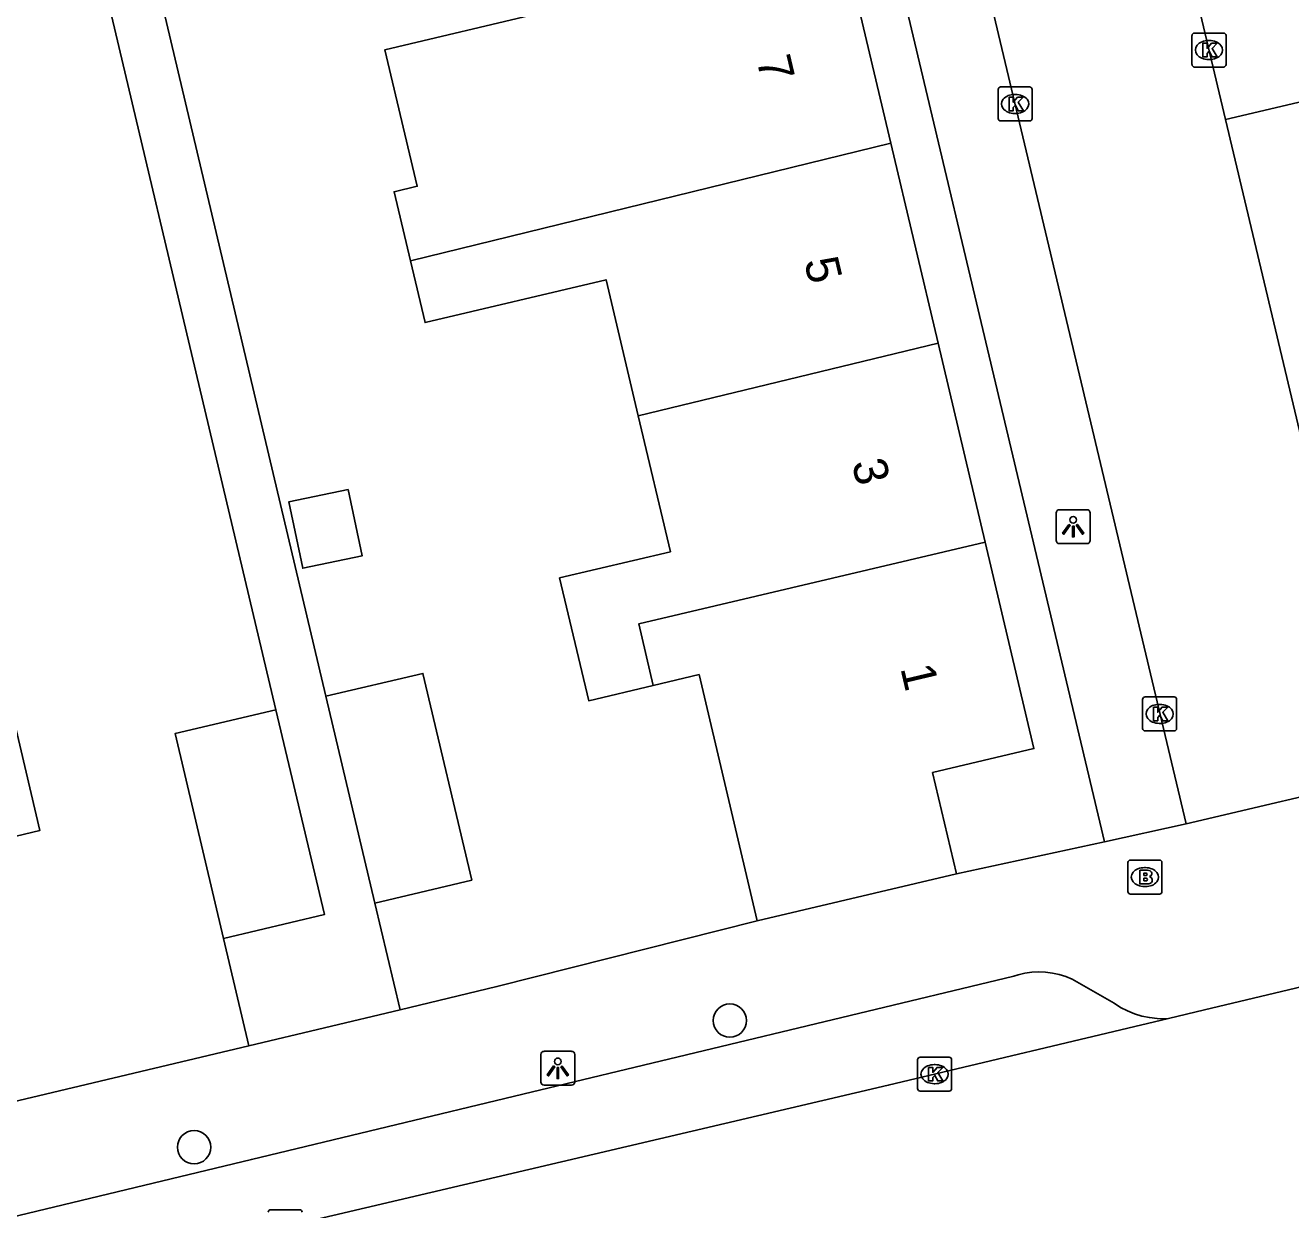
# Model space of a CAD drawing. Extents: x 158038 to 159242, y 380133 to 381214.
# Drawn here: x 158430.88 to 158468.09, y 380670.9 to 380705.71 of the extents above; entities that cross this region are included whole.
import ezdxf

# ---------------------------------------------------------------- set-up
doc = ezdxf.new("R2010")
doc.units = 0
for name, color, linetype in [('IMGEO_Boom', 7, 'Continuous'), ('IMGEO_Brandkraan', 7, 'Continuous'), ('IMGEO_Kolk', 7, 'Continuous'), ('IMGEO_Lichtpunt', 7, 'Continuous'), ('IMGEO_Muur', 7, 'Continuous'), ('IMGEO_Pand', 7, 'Continuous'), ('IMGEO_Pand_nummerreeks', 7, 'Continuous'), ('IMGEO_Rijbaan_lokaal_gesloten', 7, 'Continuous'), ('IMGEO_Rijbaan_lokaal_open', 7, 'Continuous'), ('IMGEO_Voetpad_open', 7, 'Continuous')]:
    doc.layers.add(name, color=color, linetype=linetype)

msp = doc.modelspace()

# ---------------------------------------------------------------- linework, layer by layer
at = {"layer": 'IMGEO_Boom'}
for centre in [(158451.6, 380676.454), (158435.846, 380672.732)]:
    msp.add_circle(centre, 0.489, dxfattribs=at)
at = {"layer": 'IMGEO_Brandkraan'}
for p, q in [((158463.305, 380680.246), (158463.305, 380681.098)), ((158463.38, 380681.172), (158464.232, 380681.172)), ((158463.793, 380680.952), (158463.818, 380680.952)), ((158464.306, 380681.098), (158464.306, 380680.246)), ((158464.232, 380680.172), (158463.38, 380680.172)), ((158463.816, 380680.392), (158463.791, 380680.392))]:
    msp.add_line(p, q, dxfattribs=at)
for points in [[(158463.305, 380680.246), (158463.305, 380681.098)], [(158463.38, 380681.172), (158464.232, 380681.172)], [(158464.306, 380681.098), (158464.306, 380680.246)], [(158463.653, 380680.872), (158463.653, 380680.472), (158463.866, 380680.472)], [(158463.884, 380680.872), (158463.653, 380680.872)], [(158463.832, 380680.791), (158463.778, 380680.791), (158463.778, 380680.715)], [(158463.778, 380680.715), (158463.831, 380680.715)], [(158463.84, 380680.639), (158463.778, 380680.639), (158463.778, 380680.558)], [(158463.778, 380680.558), (158463.84, 380680.558)], [(158464.232, 380680.172), (158463.38, 380680.172)]]:
    msp.add_lwpolyline(points, dxfattribs=at)
for centre, radius, start, end in [((158463.382, 380681.096), 0.0765, 91.552, 178.448), ((158463.382, 380681.096), 0.0765, 91.552, 178.448), ((158464.23, 380681.096), 0.0765, 1.552, 88.448), ((158464.23, 380681.096), 0.0765, 1.552, 88.448), ((158463.833, 380680.753), 0.0379, 267.8285, 90.9355), ((158463.841, 380680.598), 0.0404, 269.8759, 90.5077), ((158463.888, 380680.727), 0.145, 59.4692, 91.5367), ((158463.913, 380680.774), 0.0922, 285.5137, 58.1501), ((158463.918, 380680.582), 0.105, 301.3115, 78.989), ((158463.382, 380680.248), 0.0765, 181.552, 268.448), ((158463.382, 380680.248), 0.0765, 181.552, 268.448), ((158463.872, 380680.723), 0.251, 268.6676, 293.5347), ((158464.23, 380680.248), 0.0765, 271.552, 358.448), ((158464.23, 380680.248), 0.0765, 271.552, 358.448)]:
    msp.add_arc(centre, radius, start, end, dxfattribs=at)
for centre, major_axis, ratio, start_param, end_param in [((158463.792, 380680.672), (-0.387, 0.002), 0.722429, 4.712389, 7.853982), ((158463.817, 380680.672), (-0.39, 0.002), 0.717154, 1.570796, 4.712389)]:
    msp.add_ellipse(centre, major_axis=major_axis, ratio=ratio, start_param=start_param, end_param=end_param, dxfattribs=at)
at = {"layer": 'IMGEO_Kolk'}
for p, q in [((158465.264, 380705.482), (158466.116, 380705.482)), ((158465.189, 380704.556), (158465.189, 380705.408)), ((158465.677, 380705.262), (158465.702, 380705.262)), ((158466.19, 380705.408), (158466.19, 380704.556)), ((158466.116, 380704.482), (158465.264, 380704.482)), ((158465.7, 380704.702), (158465.675, 380704.702)), ((158459.488, 380702.972), (158459.488, 380703.824)), ((158459.563, 380703.898), (158460.415, 380703.898)), ((158459.976, 380703.678), (158460.001, 380703.678)), ((158460.489, 380703.824), (158460.489, 380702.972)), ((158460.415, 380702.898), (158459.563, 380702.898)), ((158459.999, 380703.118), (158459.974, 380703.118)), ((158463.737, 380685.043), (158463.737, 380685.895)), ((158463.812, 380685.969), (158464.664, 380685.969)), ((158464.225, 380685.749), (158464.25, 380685.749)), ((158464.738, 380685.895), (158464.738, 380685.043)), ((158464.248, 380685.189), (158464.223, 380685.189)), ((158464.664, 380684.969), (158463.812, 380684.969)), ((158457.195, 380675.38), (158458.047, 380675.38)), ((158457.12, 380674.454), (158457.12, 380675.306)), ((158457.608, 380675.16), (158457.633, 380675.16)), ((158458.121, 380675.306), (158458.121, 380674.454)), ((158457.631, 380674.6), (158457.606, 380674.6)), ((158458.047, 380674.38), (158457.195, 380674.38)), ((158438.098, 380670.896), (158438.95, 380670.896))]:
    msp.add_line(p, q, dxfattribs=at)
for points in [[(158465.264, 380705.482), (158466.116, 380705.482)], [(158465.189, 380704.556), (158465.189, 380705.408)], [(158465.51, 380705.182), (158465.633, 380705.182), (158465.633, 380705.031), (158465.763, 380705.182), (158465.927, 380705.182), (158465.781, 380705.031), (158465.934, 380704.782), (158465.782, 380704.782), (158465.697, 380704.946), (158465.633, 380704.879), (158465.633, 380704.782), (158465.51, 380704.782), (158465.51, 380705.182)], [(158466.19, 380705.408), (158466.19, 380704.556)], [(158466.116, 380704.482), (158465.264, 380704.482)], [(158459.488, 380702.972), (158459.488, 380703.824)], [(158459.563, 380703.898), (158460.415, 380703.898)], [(158460.489, 380703.824), (158460.489, 380702.972)], [(158459.809, 380703.598), (158459.932, 380703.598), (158459.932, 380703.447), (158460.062, 380703.598), (158460.226, 380703.598), (158460.08, 380703.447), (158460.233, 380703.198), (158460.081, 380703.198), (158459.996, 380703.362), (158459.932, 380703.295), (158459.932, 380703.198), (158459.809, 380703.198), (158459.809, 380703.598)], [(158460.415, 380702.898), (158459.563, 380702.898)], [(158463.737, 380685.043), (158463.737, 380685.895)], [(158463.812, 380685.969), (158464.664, 380685.969)], [(158464.738, 380685.895), (158464.738, 380685.043)], [(158464.058, 380685.669), (158464.181, 380685.669), (158464.181, 380685.518), (158464.311, 380685.669), (158464.475, 380685.669), (158464.329, 380685.518), (158464.482, 380685.269), (158464.33, 380685.269), (158464.245, 380685.433), (158464.181, 380685.366), (158464.181, 380685.269), (158464.058, 380685.269), (158464.058, 380685.669)], [(158464.664, 380684.969), (158463.812, 380684.969)], [(158457.195, 380675.38), (158458.047, 380675.38)], [(158457.12, 380674.454), (158457.12, 380675.306)], [(158457.441, 380675.08), (158457.564, 380675.08), (158457.564, 380674.929), (158457.694, 380675.08), (158457.858, 380675.08), (158457.712, 380674.929), (158457.865, 380674.68), (158457.713, 380674.68), (158457.628, 380674.844), (158457.564, 380674.777), (158457.564, 380674.68), (158457.441, 380674.68), (158457.441, 380675.08)], [(158458.121, 380675.306), (158458.121, 380674.454)], [(158458.047, 380674.38), (158457.195, 380674.38)], [(158438.098, 380670.896), (158438.95, 380670.896)]]:
    msp.add_lwpolyline(points, dxfattribs=at)
for centre, start, end in [((158465.266, 380705.406), 91.552, 178.448), ((158465.266, 380705.406), 91.552, 178.448), ((158466.114, 380705.406), 1.552, 88.448), ((158466.114, 380705.406), 1.552, 88.448), ((158465.266, 380704.558), 181.552, 268.448), ((158465.266, 380704.558), 181.552, 268.448), ((158466.114, 380704.558), 271.552, 358.448), ((158466.114, 380704.558), 271.552, 358.448), ((158459.565, 380703.822), 91.552, 178.448), ((158459.565, 380703.822), 91.552, 178.448), ((158460.413, 380703.822), 1.552, 88.448), ((158460.413, 380703.822), 1.552, 88.448), ((158459.565, 380702.974), 181.552, 268.448), ((158459.565, 380702.974), 181.552, 268.448), ((158460.413, 380702.974), 271.552, 358.448), ((158460.413, 380702.974), 271.552, 358.448), ((158463.814, 380685.893), 91.552, 178.448), ((158463.814, 380685.893), 91.552, 178.448), ((158464.662, 380685.893), 1.552, 88.448), ((158464.662, 380685.893), 1.552, 88.448), ((158463.814, 380685.045), 181.552, 268.448), ((158463.814, 380685.045), 181.552, 268.448), ((158464.662, 380685.045), 271.552, 358.448), ((158464.662, 380685.045), 271.552, 358.448), ((158457.197, 380675.304), 91.552, 178.448), ((158457.197, 380675.304), 91.552, 178.448), ((158458.045, 380675.304), 1.552, 88.448), ((158458.045, 380675.304), 1.552, 88.448), ((158457.197, 380674.456), 181.552, 268.448), ((158457.197, 380674.456), 181.552, 268.448), ((158458.045, 380674.456), 271.552, 358.448), ((158458.045, 380674.456), 271.552, 358.448), ((158438.1, 380670.82), 91.552, 178.448), ((158438.1, 380670.82), 91.552, 178.448), ((158438.948, 380670.82), 1.552, 88.448), ((158438.948, 380670.82), 1.552, 88.448)]:
    msp.add_arc(centre, 0.0765, start, end, dxfattribs=at)
for centre, major_axis, ratio, start_param, end_param in [((158465.676, 380704.982), (-0.387, 0.002), 0.722429, 4.712389, 7.853982), ((158465.701, 380704.982), (-0.39, 0.002), 0.717154, 1.570796, 4.712389), ((158459.975, 380703.398), (-0.387, 0.002), 0.722429, 4.712389, 7.853982), ((158460, 380703.398), (-0.39, 0.002), 0.717154, 1.570796, 4.712389), ((158464.224, 380685.469), (-0.387, 0.002), 0.722429, 4.712389, 7.853982), ((158464.249, 380685.469), (-0.39, 0.002), 0.717154, 1.570796, 4.712389), ((158457.607, 380674.88), (-0.387, 0.002), 0.722429, 4.712389, 7.853982), ((158457.632, 380674.88), (-0.39, 0.002), 0.717154, 1.570796, 4.712389)]:
    msp.add_ellipse(centre, major_axis=major_axis, ratio=ratio, start_param=start_param, end_param=end_param, dxfattribs=at)
at = {"layer": 'IMGEO_Lichtpunt'}
for p, q in [((158461.197, 380691.376), (158461.197, 380690.569)), ((158461.197, 380691.376), (158461.197, 380690.569)), ((158462.099, 380691.471), (158461.291, 380691.471)), ((158462.099, 380691.471), (158461.291, 380691.471)), ((158462.193, 380690.569), (158462.193, 380691.376)), ((158462.193, 380690.569), (158462.193, 380691.376)), ((158461.291, 380690.475), (158462.099, 380690.475)), ((158461.291, 380690.475), (158462.099, 380690.475)), ((158446.043, 380675.456), (158446.043, 380674.649)), ((158446.043, 380675.456), (158446.043, 380674.649)), ((158446.945, 380675.551), (158446.137, 380675.551)), ((158446.945, 380675.551), (158446.137, 380675.551)), ((158447.039, 380674.649), (158447.039, 380675.456)), ((158447.039, 380674.649), (158447.039, 380675.456)), ((158446.137, 380674.555), (158446.945, 380674.555)), ((158446.137, 380674.555), (158446.945, 380674.555))]:
    msp.add_line(p, q, dxfattribs=at)
for points in [[(158461.571, 380691.04), (158461.61, 380691.012), (158461.422, 380690.75), (158461.384, 380690.777), (158461.571, 380691.04)], [(158461.673, 380690.992), (158461.72, 380690.992), (158461.72, 380690.67), (158461.673, 380690.67), (158461.673, 380690.992)], [(158461.783, 380691.012), (158461.821, 380691.039), (158462.008, 380690.777), (158461.969, 380690.749), (158461.783, 380691.012)], [(158446.417, 380675.12), (158446.456, 380675.092), (158446.268, 380674.83), (158446.23, 380674.857), (158446.417, 380675.12)], [(158446.519, 380675.072), (158446.566, 380675.072), (158446.566, 380674.75), (158446.519, 380674.75), (158446.519, 380675.072)], [(158446.629, 380675.092), (158446.667, 380675.119), (158446.854, 380674.857), (158446.815, 380674.829), (158446.629, 380675.092)]]:
    msp.add_lwpolyline(points, dxfattribs=at)
for centre in [(158461.696, 380691.174), (158446.542, 380675.254)]:
    msp.add_circle(centre, 0.0994, dxfattribs=at)
for centre, start, end in [((158461.291, 380691.376), 90, 180), ((158461.291, 380691.376), 90, 180), ((158462.099, 380691.376), 0, 90), ((158462.099, 380691.376), 0, 90), ((158461.291, 380690.569), 180, 270), ((158461.291, 380690.569), 180, 270), ((158462.099, 380690.569), 270, 0), ((158462.099, 380690.569), 270, 360), ((158446.137, 380675.456), 90, 180), ((158446.137, 380675.456), 90, 180), ((158446.945, 380675.456), 0, 90), ((158446.945, 380675.456), 0, 90), ((158446.137, 380674.649), 180, 270), ((158446.137, 380674.649), 180, 270), ((158446.945, 380674.649), 270, 0), ((158446.945, 380674.649), 270, 360)]:
    msp.add_arc(centre, 0.0946, start, end, dxfattribs=at)
at = {"layer": 'IMGEO_Muur'}
for points in [[(158452.408, 380679.382), (158444.752, 380677.453)], [(158437.459, 380675.717), (158427.098, 380673.251)]]:
    msp.add_lwpolyline(points, dxfattribs=at)
at = {"layer": 'IMGEO_Pand'}
for points in [[(158456.33, 380702.244), (158454.95, 380708.081)], [(158446.09, 380706.086), (158441.458, 380704.991), (158442.408, 380700.976), (158441.727, 380700.815), (158442.208, 380698.782)], [(158456.33, 380702.244), (158442.208, 380698.782)], [(158457.721, 380696.367), (158456.33, 380702.244)], [(158442.208, 380698.782), (158442.636, 380696.971), (158447.959, 380698.23), (158448.904, 380694.235)], [(158457.721, 380696.367), (158448.904, 380694.235)], [(158459.104, 380690.52), (158457.721, 380696.367)], [(158448.904, 380694.235), (158449.851, 380690.234), (158446.595, 380689.464), (158447.449, 380685.857), (158449.347, 380686.306)], [(158440.375, 380692.068), (158438.633, 380691.704), (158439.041, 380689.75), (158440.784, 380690.114), (158440.375, 380692.068)], [(158449.347, 380686.306), (158448.92, 380688.113), (158459.104, 380690.52)], [(158458.268, 380680.768), (158457.563, 380683.746), (158460.54, 380684.449), (158459.104, 380690.52)], [(158426.2, 380688.899), (158427.156, 380684.858), (158430.463, 380685.64), (158431.314, 380682.043), (158429.417, 380681.594)], [(158439.722, 380685.987), (158442.573, 380686.661), (158444.011, 380680.584), (158441.16, 380679.909)], [(158449.347, 380686.306), (158450.695, 380686.625), (158452.408, 380679.382)], [(158441.16, 380679.909), (158439.722, 380685.987)], [(158436.713, 380678.868), (158435.288, 380684.889), (158438.251, 380685.59)], [(158438.251, 380685.59), (158439.676, 380679.569), (158436.713, 380678.868)], [(158458.268, 380680.768), (158452.408, 380679.382)]]:
    msp.add_lwpolyline(points, dxfattribs=at)
at = {"layer": 'IMGEO_Rijbaan_lokaal_gesloten'}
for points in [[(158464.498, 380676.516), (158465.555, 380676.768), (158472.929, 380678.524), (158478.511, 380679.852)], [(158464.498, 380676.516), (158456.256, 380674.553), (158428.391, 380668.017), (158419.4, 380665.976)]]:
    msp.add_lwpolyline(points, dxfattribs=at)
at = {"layer": 'IMGEO_Rijbaan_lokaal_open'}
for points in [[(158465.02, 380682.236), (158448.9, 380750), (158443.849, 380771.419)], [(158466.174, 380702.945), (158464.407, 380710.377)], [(158470.103, 380686.415), (158466.174, 380702.945)], [(158470.774, 380683.592), (158465.02, 380682.236)]]:
    msp.add_lwpolyline(points, dxfattribs=at)
at = {"layer": 'IMGEO_Voetpad_open'}
for points in [[(158436.282, 380792.566), (158446.395, 380750), (158462.621, 380681.705)], [(158439.722, 380685.987), (158432.369, 380717.065), (158430.734, 380716.678), (158414.008, 380787.381)], [(158412.749, 380747.905), (158421.435, 380749.975), (158428.781, 380719.094), (158429.83, 380714.683), (158431.284, 380715.029), (158438.251, 380685.59)], [(158466.174, 380702.945), (158470.632, 380703.986), (158474.417, 380687.398)], [(158462.621, 380681.705), (158465.02, 380682.236)], [(158462.621, 380681.705), (158458.268, 380680.768)], [(158441.902, 380676.775), (158441.16, 380679.909)], [(158452.408, 380679.382), (158444.752, 380677.453), (158441.902, 380676.775)], [(158436.713, 380678.868), (158437.459, 380675.717)], [(158422.257, 380668.699), (158437.533, 380672.373), (158445.512, 380674.291), (158459.953, 380677.764), (158460.08, 380677.804), (158460.278, 380677.85), (158460.48, 380677.878), (158460.683, 380677.888), (158460.886, 380677.879), (158461.087, 380677.853), (158461.286, 380677.809), (158461.48, 380677.747), (158461.667, 380677.668), (158462.9, 380676.962), (158463.091, 380676.842), (158463.292, 380676.739), (158463.501, 380676.654), (158463.717, 380676.589), (158463.938, 380676.543), (158464.162, 380676.517), (158464.388, 380676.511), (158464.498, 380676.516)], [(158437.459, 380675.717), (158441.902, 380676.775)], [(158415.129, 380671.919), (158415.132, 380671.909), (158415.194, 380671.77), (158415.267, 380671.637), (158415.353, 380671.511), (158415.449, 380671.392), (158415.555, 380671.283), (158415.67, 380671.184), (158415.794, 380671.096), (158415.926, 380671.019), (158416.063, 380670.954), (158416.206, 380670.902), (158416.353, 380670.863), (158416.503, 380670.837), (158416.655, 380670.824), (158416.807, 380670.825), (158416.959, 380670.84), (158417.108, 380670.868), (158417.251, 380670.908), (158427.098, 380673.251), (158437.459, 380675.717)]]:
    msp.add_lwpolyline(points, dxfattribs=at)

# ---------------------------------------------------------------- texts
at = {"layer": 'IMGEO_Pand_nummerreeks'}
for s, rotation, p in [('7', 283.3096, (158452.378, 380704.704)), ('5', 283.3095, (158453.78, 380698.778)), ('3', 283.3095, (158455.182, 380692.851)), ('1', 283.3095, (158456.61, 380686.815))]:
    msp.add_text(s, height=1, rotation=rotation, dxfattribs=at).set_placement(p)

doc.saveas('drawing.dxf')
